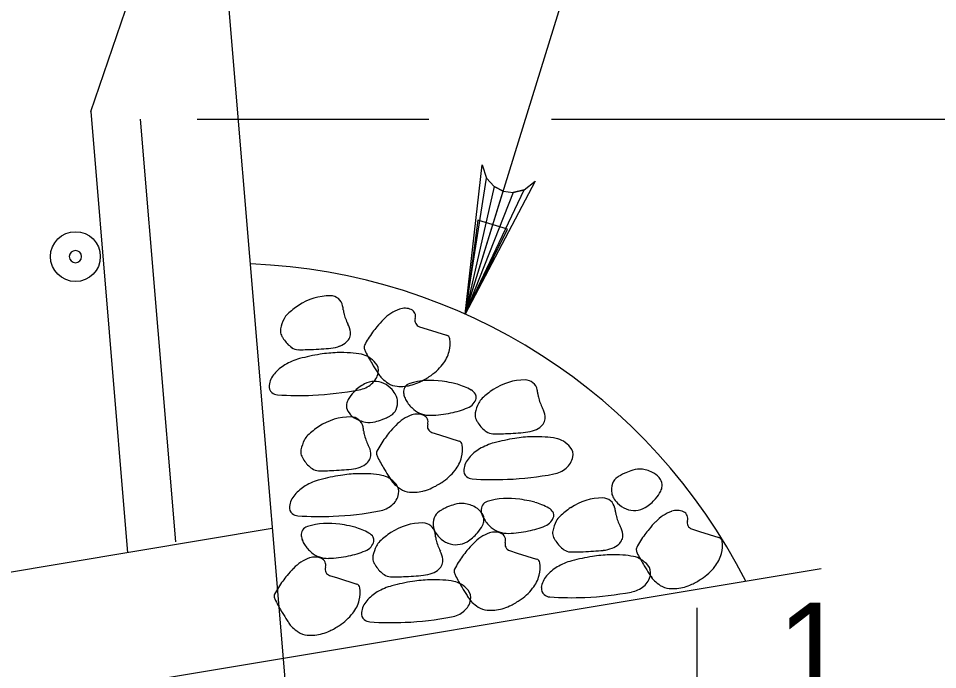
# Model space of a CAD drawing. Extents: x 634540 to 640306, y 296059 to 300275.
# Drawn here: x 639982.49 to 640011.51, y 297665.55 to 297686.1 of the extents above; entities that cross this region are included whole.
import ezdxf

# ---------------------------------------------------------------- set-up
doc = ezdxf.new("R2010")
doc.units = 0
for name, color, linetype in [('3', 7, 'Continuous'), ('4', 7, 'Continuous'), ('6', 7, 'Continuous'), ('8', 7, 'Continuous'), ('9', 7, 'Continuous')]:
    doc.layers.add(name, color=color, linetype=linetype)

# ---------------------------------------------------------------- blocks, each defined once
blk = doc.blocks.new('B')
at = {"layer": '3'}
blk.add_circle((0, 0), 0.1599, dxfattribs=at)
for start, end in [(0, 180), (180, 0)]:
    blk.add_arc((0, 0), 0.0391, start, end, dxfattribs=at)

msp = doc.modelspace()

# ---------------------------------------------------------------- linework, layer by layer
at = {"layer": '4'}
for p, q in [((639996.59, 297676.773), (640002.851, 297696.978)), ((639988.13, 297682.928), (639995.446, 297682.928)), ((639999.316, 297682.928), (640048.131, 297682.928))]:
    msp.add_line(p, q, dxfattribs=at)
for points in [[(639996.59, 297676.773), (639997.134, 297681.484), (639997.267, 297681.067), (639997.509, 297680.798), (639997.792, 297680.655), (639998.107, 297680.613), (639998.461, 297680.696), (639998.805, 297680.967), (639996.59, 297676.773), (639998.461, 297680.696), (639998.107, 297680.613), (639996.59, 297676.773), (639997.792, 297680.655), (639997.509, 297680.798), (639996.59, 297676.773), (639997.267, 297681.067)], [(640003.907, 297667.508), (640003.907, 297665.202), (639993.984, 297665.202)]]:
    msp.add_lwpolyline(points, dxfattribs=at)
msp.add_lwpolyline([(639997.934, 297679.448), (639996.992, 297679.736), (639996.602, 297676.767)], close=True, dxfattribs=at)
at = {"layer": '6'}
for p, q in [((639984.777, 297683.161), (639986.019, 297686.784)), ((639984.777, 297683.161), (639985.937, 297669.244)), ((639986.34, 297682.928), (639987.452, 297669.585))]:
    msp.add_line(p, q, dxfattribs=at)
at = {"layer": '8'}
for points in [[(639995.152, 297676.375), (639995.396, 297676.298), (639996.007, 297676.105)], [(639995.544, 297673.036), (639995.788, 297672.959), (639996.4, 297672.767)], [(640003.744, 297669.994), (640003.99, 297669.917), (640004.601, 297669.725)], [(639997.992, 297669.313), (639998.238, 297669.233), (639998.848, 297669.042)], [(639992.315, 297668.525), (639992.561, 297668.448), (639993.171, 297668.254)]]:
    msp.add_lwpolyline(points, dxfattribs=at)
for centre, radius, start, end in [((639992.33, 297675.575), 1.776, 89.5772, 124.1443), ((639992.34, 297676.956), 0.395, 11.4529, 89.5772), ((639992.985, 297674.608), 2.944, 124.1443, 132.7374), ((639991.405, 297676.767), 1.349, 6.1004, 11.4529), ((639993.648, 297677.006), 0.907, 186.1004, 192.6291), ((639994.955, 297675.706), 1.298, 109.6635, 136.4562), ((639994.688, 297676.455), 0.503, 65.9597, 109.6635), ((639994.799, 297676.704), 0.231, 342.3569, 65.9597), ((639992.026, 297676.052), 1.284, 153.538, 168.4897), ((639991.331, 297676.398), 0.507, 132.7374, 153.538), ((639994.064, 297677.1), 1.333, 192.6291, 208.6753), ((639998.035, 297672.78), 5.547, 136.4562, 139.6491), ((639995.214, 297676.571), 0.205, 162.3569, 252.4715), ((639991.073, 297676.246), 0.311, 168.4897, 199.1639), ((639992.284, 297676.126), 0.696, 6.391, 28.6753), ((639995.942, 297674.557), 2.801, 139.6491, 144.1424), ((639991.303, 297676.326), 0.554, 199.1639, 207.4728), ((639991.596, 297676.478), 0.884, 207.4728, 214.0468), ((639991.738, 297676.574), 1.056, 214.0468, 234.0353), ((639992.604, 297676.177), 0.375, 310.9894, 338.0834), ((639992.633, 297676.165), 0.344, 338.0834, 6.391), ((639996.474, 297674.173), 3.458, 144.1424, 152.1777), ((639995.963, 297675.964), 0.148, 9.0416, 72.4715), ((639995.182, 297675.84), 0.939, 344.9373, 9.0416), ((639991.333, 297676.017), 0.367, 234.0353, 268.2715), ((639991.339, 297684.394), 8.746, 270.9097, 272.5478), ((639991.091, 297689.963), 14.321, 272.5478, 273.846), ((639991.183, 297688.592), 12.947, 273.846, 275.2114), ((639992.266, 297676.714), 1.019, 275.2114, 291.5731), ((639992.374, 297676.441), 0.726, 291.5731, 310.9894), ((639993.537, 297675.723), 0.136, 152.1777, 193.5774), ((639993.874, 297675.805), 0.482, 193.5774, 207.4728), ((639991.833, 297673.619), 1.809, 104.9239, 120.8473), ((639991.424, 297679.021), 3.372, 268.2715, 270.9097), ((639993.037, 297669.101), 6.485, 99.0416, 104.9239), ((639992.689, 297671.291), 4.267, 91.7881, 99.0416), ((639992.687, 297671.355), 4.203, 86.0442, 91.7881), ((639992.783, 297672.743), 2.813, 79.021, 86.0442), ((639993.186, 297674.818), 0.698, 58.4341, 79.021), ((639999.205, 297678.577), 6.491, 207.4728, 211.2525), ((639993.069, 297674.629), 0.921, 40.5338, 58.4341), ((639994.982, 297675.894), 1.147, 321.7572, 344.9373), ((639991.605, 297674.001), 1.364, 120.8473, 139.2037), ((640008.484, 297684.208), 17.346, 211.2525, 212.2356), ((639993.49, 297674.989), 0.366, 349.0625, 40.5338), ((639994.503, 297676.271), 1.756, 303.0692, 321.7572), ((639991.111, 297674.427), 0.712, 139.2037, 172.3458), ((639993.257, 297675.034), 0.604, 309.5539, 349.0625), ((639997.008, 297676.971), 3.778, 212.2356, 214.3424), ((639994.363, 297675.164), 0.575, 214.3424, 227.6953), ((639993.953, 297677.117), 2.765, 295.7443, 303.0692), ((639990.651, 297674.489), 0.247, 172.3458, 230.2635), ((639994.018, 297673.422), 1.295, 117.4803, 136.4654), ((639993.085, 297675.242), 0.874, 280.7777, 309.5539), ((639993.739, 297673.958), 0.69, 91.376, 117.4803), ((639993.739, 297673.967), 0.681, 65.3457, 91.376), ((639995.17, 297676.051), 1.774, 227.6953, 235.2847), ((639993.697, 297673.877), 0.78, 41.057, 65.3457), ((639994.484, 297675.061), 0.569, 235.2847, 266.0442), ((639994.544, 297675.928), 1.438, 266.0442, 285.2565), ((639994.923, 297674.319), 0.275, 106.8084, 186.6218), ((639995.516, 297672.355), 2.327, 81.3134, 106.8084), ((639994.567, 297675.843), 1.351, 285.2565, 295.7443), ((639994.937, 297668.564), 6.162, 78.4814, 81.3134), ((639995.712, 297672.366), 2.282, 73.8272, 78.4814), ((639995.753, 297672.508), 2.134, 61.1605, 73.8272), ((639998.474, 297672.919), 1.776, 89.5772, 124.1443), ((639998.484, 297674.3), 0.395, 11.4529, 89.5772), ((639990.692, 297674.54), 0.312, 230.2635, 266.2346), ((639991.352, 297684.561), 10.356, 266.2346, 272.3841), ((639991.364, 297684.284), 10.078, 272.3841, 280.7777), ((639994.022, 297673.418), 1.3, 136.4654, 149.2422), ((639993.599, 297673.791), 0.91, 27.4728, 41.057), ((639994.011, 297674.005), 0.447, 8.0357, 27.4728), ((639995.231, 297674.355), 0.585, 186.6218, 200.3491), ((639996.61, 297674.065), 0.357, 29.8544, 61.1605), ((639996.761, 297674.151), 0.183, 347.2445, 29.8544), ((639999.129, 297671.953), 2.944, 124.1443, 132.7374), ((639997.549, 297674.111), 1.349, 6.1004, 11.4529), ((639999.792, 297674.351), 0.907, 186.1004, 192.6291), ((639993.187, 297673.881), 0.34, 171.9761, 209.5935), ((639993.261, 297673.871), 0.414, 149.2422, 171.9761), ((639993.883, 297673.987), 0.576, 337.0418, 8.0357), ((639995.349, 297674.399), 0.711, 200.3491, 212.797), ((639995.674, 297674.608), 1.097, 212.797, 230.2213), ((639996.487, 297674.271), 0.491, 292.039, 317.8475), ((639996.573, 297674.194), 0.376, 317.8475, 347.2445), ((639998.171, 297673.396), 1.284, 153.538, 168.4897), ((639997.475, 297673.743), 0.507, 132.7374, 153.538), ((640000.208, 297674.444), 1.333, 192.6291, 208.6753), ((639993.413, 297674.01), 0.6, 209.5935, 237.6667), ((639994.041, 297673.92), 0.404, 299.831, 337.0418), ((639995.488, 297674.385), 0.808, 230.2213, 250.5601), ((639995.486, 297674.38), 0.802, 250.5601, 271.915), ((639995.391, 297677.233), 3.657, 271.915, 281.8686), ((639995.502, 297676.707), 3.119, 281.8686, 292.039), ((639997.217, 297673.591), 0.311, 168.4897, 199.1639), ((639998.428, 297673.47), 0.696, 6.391, 28.6753), ((639992.973, 297671.753), 1.776, 89.5772, 124.1443), ((639992.983, 297673.135), 0.395, 11.4529, 89.5772), ((639993.64, 297674.368), 1.024, 237.6667, 259.0544), ((639993.571, 297674.012), 0.661, 259.0544, 285.7584), ((639992.445, 297678.004), 4.81, 285.7584, 288.5059), ((639993.571, 297674.64), 1.262, 288.5059, 293.8705), ((639993.622, 297674.524), 1.135, 293.8705, 297.4803), ((639992.911, 297675.891), 2.676, 297.4803, 299.831), ((639995.348, 297672.368), 1.298, 109.6635, 136.4562), ((639995.08, 297673.117), 0.503, 65.9597, 109.6635), ((639995.191, 297673.365), 0.231, 342.3569, 65.9597), ((639997.447, 297673.67), 0.554, 199.1639, 207.4728), ((639997.74, 297673.823), 0.884, 207.4728, 214.0468), ((639998.748, 297673.521), 0.375, 310.9894, 338.0834), ((639998.777, 297673.509), 0.344, 338.0834, 6.391), ((639993.628, 297670.787), 2.944, 124.1443, 132.7374), ((639992.048, 297672.945), 1.349, 6.1004, 11.4529), ((639994.291, 297673.185), 0.907, 186.1004, 192.6291), ((639998.427, 297669.441), 5.547, 136.4562, 139.6491), ((639995.607, 297673.233), 0.205, 162.3569, 252.4715), ((639997.882, 297673.919), 1.056, 214.0468, 234.0353), ((639997.478, 297673.361), 0.367, 234.0353, 268.2715), ((639997.327, 297685.936), 12.947, 273.846, 275.2114), ((639998.411, 297674.058), 1.019, 275.2114, 291.5731), ((639998.519, 297673.785), 0.726, 291.5731, 310.9894), ((639992.67, 297672.231), 1.284, 153.538, 168.4897), ((639991.974, 297672.577), 0.507, 132.7374, 153.538), ((639994.707, 297673.278), 1.333, 192.6291, 208.6753), ((639996.867, 297670.834), 3.458, 144.1424, 152.1777), ((639996.335, 297671.219), 2.801, 139.6491, 144.1424), ((639996.356, 297672.626), 0.148, 9.0416, 72.4715), ((639997.568, 297676.365), 3.372, 268.2715, 270.9097), ((639999.182, 297666.445), 6.485, 99.0416, 104.9239), ((639997.483, 297681.738), 8.746, 270.9097, 272.5478), ((639997.235, 297687.307), 14.321, 272.5478, 273.846), ((639998.833, 297668.636), 4.267, 91.7881, 99.0416), ((639998.831, 297668.699), 4.203, 86.0442, 91.7881), ((639998.927, 297670.087), 2.813, 79.021, 86.0442), ((639999.33, 297672.163), 0.698, 58.4341, 79.021), ((639999.213, 297671.973), 0.921, 40.5338, 58.4341), ((639991.716, 297672.425), 0.311, 168.4897, 199.1639), ((639992.927, 297672.305), 0.696, 6.391, 28.6753), ((639995.575, 297672.501), 0.939, 344.9373, 9.0416), ((639997.749, 297671.346), 1.364, 120.8473, 139.2037), ((639997.977, 297670.964), 1.809, 104.9239, 120.8473), ((639999.635, 297672.333), 0.366, 349.0625, 40.5338), ((639991.946, 297672.505), 0.554, 199.1639, 207.4728), ((639992.239, 297672.657), 0.884, 207.4728, 214.0468), ((639993.247, 297672.355), 0.375, 310.9894, 338.0834), ((639993.276, 297672.344), 0.344, 338.0834, 6.391), ((639993.929, 297672.384), 0.136, 152.1777, 193.5774), ((639994.266, 297672.466), 0.482, 193.5774, 207.4728), ((639999.597, 297675.238), 6.491, 207.4728, 211.2525), ((639995.374, 297672.555), 1.147, 321.7572, 344.9373), ((639997.256, 297671.772), 0.712, 139.2037, 172.3458), ((639999.401, 297672.379), 0.604, 309.5539, 349.0625), ((639992.381, 297672.753), 1.056, 214.0468, 234.0353), ((639991.976, 297672.196), 0.367, 234.0353, 268.2715), ((639992.91, 297672.893), 1.019, 275.2114, 291.5731), ((639993.017, 297672.62), 0.726, 291.5731, 310.9894), ((639999.229, 297672.587), 0.874, 280.7777, 309.5539), ((640002.097, 297671.221), 0.661, 82.1773, 108.8812), ((639992.067, 297675.199), 3.372, 268.2715, 270.9097), ((639993.681, 297665.279), 6.485, 99.0416, 104.9239), ((639991.982, 297680.573), 8.746, 270.9097, 272.5478), ((639991.734, 297686.142), 14.321, 272.5478, 273.846), ((639993.332, 297667.47), 4.267, 91.7881, 99.0416), ((639991.826, 297684.771), 12.947, 273.846, 275.2114), ((639993.33, 297667.534), 4.203, 86.0442, 91.7881), ((639993.426, 297668.921), 2.813, 79.021, 86.0442), ((639993.829, 297670.997), 0.698, 58.4341, 79.021), ((640008.877, 297680.869), 17.346, 211.2525, 212.2356), ((639993.712, 297670.807), 0.921, 40.5338, 58.4341), ((639997.4, 297673.632), 3.778, 212.2356, 214.3424), ((639994.896, 297672.932), 1.756, 303.0692, 321.7572), ((639996.795, 297671.834), 0.247, 172.3458, 230.2635), ((639996.837, 297671.884), 0.312, 230.2635, 266.2346), ((639997.508, 297681.628), 10.078, 272.3841, 280.7777), ((640001.623, 297671.287), 0.404, 122.9538, 160.1647), ((640002.859, 297669.38), 2.676, 120.6031, 122.9538), ((640002.075, 297670.706), 1.135, 116.9933, 120.6031), ((640002.132, 297670.593), 1.262, 111.6288, 116.9933), ((640003.44, 297667.295), 4.81, 108.8812, 111.6288), ((640002.048, 297670.861), 1.024, 60.7895, 82.1773), ((640002.255, 297671.231), 0.6, 32.7163, 60.7895), ((639992.248, 297670.18), 1.364, 120.8473, 139.2037), ((639992.476, 297669.798), 1.809, 104.9239, 120.8473), ((639994.755, 297671.825), 0.575, 214.3424, 227.6953), ((639995.562, 297672.712), 1.774, 227.6953, 235.2847), ((639994.134, 297671.168), 0.366, 349.0625, 40.5338), ((639994.345, 297673.778), 2.765, 295.7443, 303.0692), ((639997.496, 297681.906), 10.356, 266.2346, 272.3841), ((640001.785, 297671.228), 0.576, 160.1647, 191.1585), ((640002.474, 297671.372), 0.34, 355.0989, 32.7163), ((640002.4, 297671.378), 0.414, 332.365, 355.0989), ((639991.754, 297670.606), 0.712, 139.2037, 172.3458), ((639993.9, 297671.213), 0.604, 309.5539, 349.0625), ((639994.876, 297671.722), 0.569, 235.2847, 266.0442), ((639994.936, 297672.589), 1.438, 266.0442, 285.2565), ((639994.959, 297672.504), 1.351, 285.2565, 295.7443), ((640001.658, 297671.203), 0.447, 191.1585, 210.5956), ((640001.615, 297671.789), 1.3, 319.5882, 332.365), ((639993.728, 297671.421), 0.874, 280.7777, 309.5539), ((639997.814, 297666.215), 4.81, 108.8812, 111.6288), ((639996.472, 297670.14), 0.661, 82.1773, 108.8812), ((639996.423, 297669.781), 1.024, 60.7895, 82.1773), ((639997.372, 297670.594), 0.275, 106.8084, 186.6218), ((639997.965, 297668.63), 2.327, 81.3134, 106.8084), ((639997.386, 297664.839), 6.162, 78.4814, 81.3134), ((639998.161, 297668.641), 2.282, 73.8272, 78.4814), ((639998.202, 297668.783), 2.134, 61.1605, 73.8272), ((640000.923, 297669.194), 1.776, 89.5772, 124.1443), ((640000.933, 297670.575), 0.395, 11.4529, 89.5772), ((640002.057, 297671.439), 0.91, 210.5956, 224.1798), ((640001.964, 297671.349), 0.78, 224.1798, 248.4685), ((640001.619, 297671.786), 1.295, 300.6031, 319.5882), ((639991.294, 297670.668), 0.247, 172.3458, 230.2635), ((639991.336, 297670.718), 0.312, 230.2635, 266.2346), ((639992.007, 297680.463), 10.078, 272.3841, 280.7777), ((639995.998, 297670.207), 0.404, 122.9538, 160.1647), ((639997.234, 297668.3), 2.676, 120.6031, 122.9538), ((639996.449, 297669.626), 1.135, 116.9933, 120.6031), ((639996.507, 297669.513), 1.262, 111.6288, 116.9933), ((639996.63, 297670.151), 0.6, 32.7163, 60.7895), ((639997.68, 297670.63), 0.585, 186.6218, 200.3491), ((639996.849, 297670.292), 0.34, 355.0989, 32.7163), ((639999.059, 297670.34), 0.357, 29.8544, 61.1605), ((639999.21, 297670.426), 0.183, 347.2445, 29.8544), ((640001.578, 297668.228), 2.944, 124.1443, 132.7374), ((639999.998, 297670.386), 1.349, 6.1004, 11.4529), ((640002.241, 297670.626), 0.907, 186.1004, 192.6291), ((640001.928, 297671.256), 0.681, 248.4685, 274.4988), ((640001.927, 297671.266), 0.69, 274.4988, 300.6031), ((640003.549, 297669.326), 1.298, 109.6635, 136.4562), ((640003.281, 297670.075), 0.503, 65.9597, 109.6635), ((640003.392, 297670.323), 0.231, 342.3569, 65.9597), ((639991.995, 297680.74), 10.356, 266.2346, 272.3841), ((639992.288, 297667.843), 2.327, 81.3134, 106.8084), ((639991.708, 297664.052), 6.162, 78.4814, 81.3134), ((639995.245, 297668.406), 1.776, 89.5772, 124.1443), ((639995.255, 297669.788), 0.395, 11.4529, 89.5772), ((639996.159, 297670.148), 0.576, 160.1647, 191.1585), ((639997.798, 297670.674), 0.711, 200.3491, 212.797), ((639996.774, 297670.298), 0.414, 332.365, 355.0989), ((639998.122, 297670.883), 1.097, 212.797, 230.2213), ((639998.936, 297670.546), 0.491, 292.039, 317.8475), ((639999.022, 297670.469), 0.376, 317.8475, 347.2445), ((640000.62, 297669.671), 1.284, 153.538, 168.4897), ((639999.924, 297670.017), 0.507, 132.7374, 153.538), ((640002.657, 297670.719), 1.333, 192.6291, 208.6753), ((640006.628, 297666.399), 5.547, 136.4562, 139.6491), ((640003.808, 297670.191), 0.205, 162.3569, 252.4715), ((639991.694, 297669.807), 0.275, 106.8084, 186.6218), ((639992.483, 297667.853), 2.282, 73.8272, 78.4814), ((639992.524, 297667.995), 2.134, 61.1605, 73.8272), ((639993.382, 297669.552), 0.357, 29.8544, 61.1605), ((639995.9, 297667.44), 2.944, 124.1443, 132.7374), ((639996.033, 297670.123), 0.447, 191.1585, 210.5956), ((639994.32, 297669.599), 1.349, 6.1004, 11.4529), ((639996.432, 297670.359), 0.91, 210.5956, 224.1798), ((639995.994, 297670.705), 1.295, 300.6031, 319.5882), ((639997.797, 297668.643), 1.298, 109.6635, 136.4562), ((639995.99, 297670.709), 1.3, 319.5882, 332.365), ((639997.529, 297669.392), 0.503, 65.9597, 109.6635), ((639997.937, 297670.66), 0.808, 230.2213, 250.5601), ((639997.935, 297670.655), 0.802, 250.5601, 271.915), ((639997.64, 297669.64), 0.231, 342.3569, 65.9597), ((639997.84, 297673.508), 3.657, 271.915, 281.8686), ((639997.95, 297672.981), 3.119, 281.8686, 292.039), ((639999.666, 297669.866), 0.311, 168.4897, 199.1639), ((640000.877, 297669.745), 0.696, 6.391, 28.6753), ((640004.536, 297668.177), 2.801, 139.6491, 144.1424), ((639992.003, 297669.843), 0.585, 186.6218, 200.3491), ((639992.121, 297669.886), 0.711, 200.3491, 212.797), ((639993.344, 297669.681), 0.376, 317.8475, 347.2445), ((639993.532, 297669.639), 0.183, 347.2445, 29.8544), ((639994.247, 297669.23), 0.507, 132.7374, 153.538), ((639996.564, 297669.838), 0.907, 186.1004, 192.6291), ((639996.98, 297669.932), 1.333, 192.6291, 208.6753), ((639996.339, 297670.269), 0.78, 224.1798, 248.4685), ((639996.301, 297670.185), 0.69, 274.4988, 300.6031), ((639998.056, 297669.508), 0.205, 162.3569, 252.4715), ((639999.896, 297669.945), 0.554, 199.1639, 207.4728), ((640000.189, 297670.098), 0.884, 207.4728, 214.0468), ((640000.331, 297670.194), 1.056, 214.0468, 234.0353), ((640001.197, 297669.796), 0.375, 310.9894, 338.0834), ((640001.226, 297669.784), 0.344, 338.0834, 6.391), ((640005.068, 297667.792), 3.458, 144.1424, 152.1777), ((640004.557, 297669.584), 0.148, 9.0416, 72.4715), ((640003.776, 297669.459), 0.939, 344.9373, 9.0416), ((639992.445, 297670.095), 1.097, 212.797, 230.2213), ((639992.273, 297672.194), 3.119, 281.8686, 292.039), ((639993.259, 297669.759), 0.491, 292.039, 317.8475), ((639994.942, 297668.884), 1.284, 153.538, 168.4897), ((639995.199, 297668.958), 0.696, 6.391, 28.6753), ((639996.302, 297670.176), 0.681, 248.4685, 274.4988), ((639998.784, 297667.494), 2.801, 139.6491, 144.1424), ((640000.876, 297665.716), 5.547, 136.4562, 139.6491), ((639999.926, 297669.636), 0.367, 234.0353, 268.2715), ((640000.017, 297672.64), 3.372, 268.2715, 270.9097), ((639999.932, 297678.013), 8.746, 270.9097, 272.5478), ((639999.684, 297683.582), 14.321, 272.5478, 273.846), ((639999.776, 297682.211), 12.947, 273.846, 275.2114), ((640000.86, 297670.333), 1.019, 275.2114, 291.5731), ((640000.967, 297670.06), 0.726, 291.5731, 310.9894), ((640002.13, 297669.343), 0.136, 152.1777, 193.5774), ((640002.467, 297669.424), 0.482, 193.5774, 207.4728), ((639992.119, 297667.855), 1.298, 109.6635, 136.4562), ((639991.852, 297668.604), 0.503, 65.9597, 109.6635), ((639992.26, 297669.873), 0.808, 230.2213, 250.5601), ((639992.258, 297669.867), 0.802, 250.5601, 271.915), ((639991.962, 297668.852), 0.231, 342.3569, 65.9597), ((639992.162, 297672.721), 3.657, 271.915, 281.8686), ((639993.989, 297669.078), 0.311, 168.4897, 199.1639), ((639995.549, 297668.997), 0.344, 338.0834, 6.391), ((639999.316, 297667.109), 3.458, 144.1424, 152.1777), ((639998.805, 297668.901), 0.148, 9.0416, 72.4715), ((640000.426, 297667.239), 1.809, 104.9239, 120.8473), ((640001.631, 297662.72), 6.485, 99.0416, 104.9239), ((640001.282, 297664.911), 4.267, 91.7881, 99.0416), ((640001.28, 297664.974), 4.203, 86.0442, 91.7881), ((640001.376, 297666.362), 2.813, 79.021, 86.0442), ((640001.779, 297668.438), 0.698, 58.4341, 79.021), ((640007.798, 297672.196), 6.491, 207.4728, 211.2525), ((640001.662, 297668.248), 0.921, 40.5338, 58.4341), ((640003.575, 297669.513), 1.147, 321.7572, 344.9373), ((639995.198, 297664.929), 5.547, 136.4562, 139.6491), ((639992.378, 297668.72), 0.205, 162.3569, 252.4715), ((639994.218, 297669.158), 0.554, 199.1639, 207.4728), ((639994.511, 297669.31), 0.884, 207.4728, 214.0468), ((639994.654, 297669.406), 1.056, 214.0468, 234.0353), ((639995.29, 297669.273), 0.726, 291.5731, 310.9894), ((639995.52, 297669.009), 0.375, 310.9894, 338.0834), ((639996.378, 297668.659), 0.136, 152.1777, 193.5774), ((639998.024, 297668.776), 0.939, 344.9373, 9.0416), ((640000.198, 297667.621), 1.364, 120.8473, 139.2037), ((640017.077, 297677.827), 17.346, 211.2525, 212.2356), ((640002.084, 297668.608), 0.366, 349.0625, 40.5338), ((640003.097, 297669.891), 1.756, 303.0692, 321.7572), ((639993.106, 297666.706), 2.801, 139.6491, 144.1424), ((639994.249, 297668.849), 0.367, 234.0353, 268.2715), ((639994.34, 297671.852), 3.372, 268.2715, 270.9097), ((639994.254, 297677.226), 8.746, 270.9097, 272.5478), ((639994.007, 297682.795), 14.321, 272.5478, 273.846), ((639994.099, 297681.424), 12.947, 273.846, 275.2114), ((639995.182, 297669.546), 1.019, 275.2114, 291.5731), ((639996.715, 297668.741), 0.482, 193.5774, 207.4728), ((640002.046, 297671.513), 6.491, 207.4728, 211.2525), ((639997.823, 297668.83), 1.147, 321.7572, 344.9373), ((639999.704, 297668.047), 0.712, 139.2037, 172.3458), ((640001.85, 297668.653), 0.604, 309.5539, 349.0625), ((640005.601, 297670.59), 3.778, 212.2356, 214.3424), ((640002.956, 297668.783), 0.575, 214.3424, 227.6953), ((640002.546, 297670.736), 2.765, 295.7443, 303.0692), ((639993.638, 297666.322), 3.458, 144.1424, 152.1777), ((639993.127, 297668.113), 0.148, 9.0416, 72.4715), ((639992.346, 297667.989), 0.939, 344.9373, 9.0416), ((639994.749, 297666.451), 1.809, 104.9239, 120.8473), ((639995.953, 297661.932), 6.485, 99.0416, 104.9239), ((639995.605, 297664.123), 4.267, 91.7881, 99.0416), ((639995.603, 297664.187), 4.203, 86.0442, 91.7881), ((639995.699, 297665.574), 2.813, 79.021, 86.0442), ((639996.101, 297667.65), 0.698, 58.4341, 79.021), ((639995.985, 297667.461), 0.921, 40.5338, 58.4341), ((640011.325, 297677.144), 17.346, 211.2525, 212.2356), ((639997.345, 297669.207), 1.756, 303.0692, 321.7572), ((639999.244, 297668.109), 0.247, 172.3458, 230.2635), ((640001.678, 297668.862), 0.874, 280.7777, 309.5539), ((640003.763, 297669.67), 1.774, 227.6953, 235.2847), ((640003.077, 297668.68), 0.569, 235.2847, 266.0442), ((640003.137, 297669.547), 1.438, 266.0442, 285.2565), ((640003.16, 297669.462), 1.351, 285.2565, 295.7443), ((639990.7, 297667.872), 0.136, 152.1777, 193.5774), ((639991.037, 297667.953), 0.482, 193.5774, 207.4728), ((639994.521, 297666.833), 1.364, 120.8473, 139.2037), ((639999.849, 297669.907), 3.778, 212.2356, 214.3424), ((639996.406, 297667.821), 0.366, 349.0625, 40.5338), ((639999.286, 297668.159), 0.312, 230.2635, 266.2346), ((639999.945, 297678.18), 10.356, 266.2346, 272.3841), ((639999.957, 297677.903), 10.078, 272.3841, 280.7777), ((639996.368, 297670.725), 6.491, 207.4728, 211.2525), ((639992.146, 297668.043), 1.147, 321.7572, 344.9373), ((639994.027, 297667.259), 0.712, 139.2037, 172.3458), ((639996.172, 297667.866), 0.604, 309.5539, 349.0625), ((639997.204, 297668.1), 0.575, 214.3424, 227.6953), ((639998.011, 297668.987), 1.774, 227.6953, 235.2847), ((639997.325, 297667.997), 0.569, 235.2847, 266.0442), ((639997.408, 297668.779), 1.351, 285.2565, 295.7443), ((639996.794, 297670.053), 2.765, 295.7443, 303.0692), ((640005.648, 297676.357), 17.346, 211.2525, 212.2356), ((639991.667, 297668.42), 1.756, 303.0692, 321.7572), ((639993.566, 297667.321), 0.247, 172.3458, 230.2635), ((639996.001, 297668.074), 0.874, 280.7777, 309.5539), ((639997.385, 297668.864), 1.438, 266.0442, 285.2565), ((639994.171, 297669.12), 3.778, 212.2356, 214.3424), ((639991.527, 297667.313), 0.575, 214.3424, 227.6953), ((639991.117, 297669.265), 2.765, 295.7443, 303.0692), ((639993.608, 297667.372), 0.312, 230.2635, 266.2346), ((639994.268, 297677.393), 10.356, 266.2346, 272.3841), ((639994.279, 297677.116), 10.078, 272.3841, 280.7777), ((639992.334, 297668.199), 1.774, 227.6953, 235.2847), ((639991.648, 297667.21), 0.569, 235.2847, 266.0442), ((639991.708, 297668.076), 1.438, 266.0442, 285.2565), ((639991.731, 297667.992), 1.351, 285.2565, 295.7443)]:
    msp.add_arc(centre, radius, start, end, dxfattribs=at)
at = {"layer": '9'}
for p, q in [((639983.233, 297757.256), (639994.588, 297621)), ((639990.504, 297670.006), (639964.714, 297665.708)), ((640007.83, 297668.738), (639964.714, 297661.552))]:
    msp.add_line(p, q, dxfattribs=at)
msp.add_arc((639989.109, 297660.038), 18.332, 26.9324, 87.7453, dxfattribs=at)

# ---------------------------------------------------------------- block references
at = {"layer": '3', "xscale": 4.921475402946, "yscale": 4.921475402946, "rotation": 90}
msp.add_blockref('B', (639984.291, 297678.586), dxfattribs=at)

# ---------------------------------------------------------------- texts
at = {"layer": '4'}
msp.add_text('1', height=3, dxfattribs=at).set_placement((640006.445, 297664.671))

doc.saveas('drawing.dxf')
